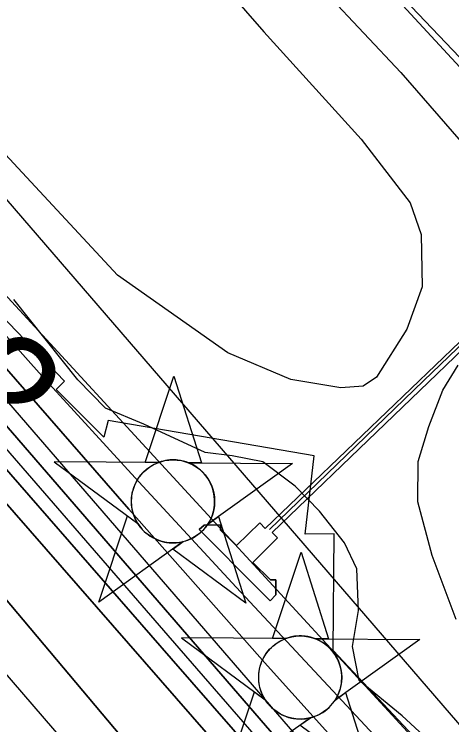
# Model space of a CAD drawing. Extents: x 3477039 to 3515015, y 546746 to 572297.
# Drawn here: x 3502388 to 3502710, y 562010 to 562533 of the extents above; entities that cross this region are included whole.
import ezdxf

# ---------------------------------------------------------------- set-up
doc = ezdxf.new("R2010")
doc.units = 0
for name, color, linetype in [('V-CHAN-DOCK', 7, 'Continuous'), ('V-CHAN-NAID', 7, 'Continuous'), ('V-FLOD-BASE', 7, 'Continuous'), ('V-LEVE-TOET', 7, 'Continuous'), ('V-RIVR-EDGE', 7, 'Continuous'), ('V-RIVR-IDEN', 7, 'Continuous'), ('V-RRAP-RVMT', 7, 'Continuous'), ('V-SITE-VEGE', 7, 'Continuous'), ('V-SURV-LINE', 7, 'Continuous'), ('V-TOPO-DPTH', 7, 'Continuous'), ('V-TOPO-MAJR', 7, 'Continuous'), ('V-TOPO-MINR', 7, 'Continuous'), ('V-TOPO-WATR', 7, 'Continuous'), ('V-UTIL-LINE', 7, 'Continuous')]:
    doc.layers.add(name, color=color, linetype=linetype)

msp = doc.modelspace()

# ---------------------------------------------------------------- linework, layer by layer
at = {"layer": 'V-CHAN-DOCK'}
for points in [[(3502563.323, 562129.862), (3502581.536, 562147.755), (3502577.708, 562151.738), (3502826.702, 562391.277), (3502822.776, 562394.838), (3502572.4590000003, 562154.774), (3502568.5, 562158.9), (3502551.502, 562142.17), (3502539.611, 562153.526), (3502539.558, 562157.415), (3502527.561, 562157.25), (3502523.844, 562153.954), (3502568.361, 562109.455), (3502576.219, 562101.632), (3502580.414, 562105.863), (3502580.2600000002, 562116.976), (3502576.453, 562116.922), (3502563.323, 562129.862)], [(3502563.323, 562129.862), (3502576.453, 562116.922), (3502580.2600000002, 562116.976), (3502580.414, 562105.863), (3502576.219, 562101.632), (3502568.361, 562109.455), (3502523.844, 562153.954), (3502527.561, 562157.25), (3502539.558, 562157.415), (3502539.611, 562153.526), (3502551.502, 562142.17)]]:
    msp.add_lwpolyline(points, dxfattribs=at)
at = {"layer": 'V-CHAN-NAID'}
for points in [[(3502493.8803796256, 562203.2013956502), (3502484.2933796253, 562203.2693956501), (3502505.4193796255, 562266.7533956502), (3502525.6433796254, 562202.9763956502), (3502516.0563796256, 562203.0443956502), (3502514.4793796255, 562203.6223956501), (3502512.3843796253, 562204.2423956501), (3502510.3443796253, 562204.6933956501), (3502508.3083796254, 562205.0013956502), (3502507.1413796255, 562205.1153956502), (3502505.6073796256, 562205.1963956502), (3502503.8853796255, 562205.1943956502), (3502502.5153796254, 562205.1243956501), (3502500.6093796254, 562204.9233956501), (3502499.2433796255, 562204.7043956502), (3502497.4593796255, 562204.3203956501), (3502495.9293796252, 562203.9003956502), (3502494.8973796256, 562203.5693956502)], [(3502493.8803796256, 562203.2013956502), (3502417.389379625, 562203.7433956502), (3502478.9543796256, 562158.3443956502), (3502477.8413796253, 562160.2533956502), (3502477.031379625, 562161.8813956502), (3502476.2063796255, 562163.8493956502), (3502475.5103796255, 562165.9033956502), (3502475.1453796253, 562167.2263956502), (3502474.784379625, 562168.8523956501), (3502474.5403796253, 562170.2973956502), (3502474.352379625, 562171.8953956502), (3502474.2433796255, 562173.6313956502), (3502474.2313796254, 562175.2123956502), (3502474.338379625, 562177.2863956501), (3502474.5213796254, 562178.9043956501), (3502474.9133796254, 562181.1073956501), (3502475.3943796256, 562183.0303956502), (3502475.997379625, 562184.9173956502), (3502476.6523796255, 562186.5963956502), (3502477.3793796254, 562188.1843956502), (3502478.193379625, 562189.7193956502), (3502479.2543796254, 562191.4563956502), (3502480.2853796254, 562192.9263956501), (3502481.2853796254, 562194.1953956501), (3502482.2873796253, 562195.3413956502), (3502483.5963796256, 562196.6783956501), (3502484.6473796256, 562197.6433956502), (3502486.3643796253, 562199.0403956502), (3502487.5763796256, 562199.9103956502), (3502489.2633796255, 562200.9803956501), (3502490.994379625, 562201.9253956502), (3502492.440379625, 562202.6093956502)], [(3502516.0563796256, 562203.0443956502), (3502592.548379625, 562202.5013956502), (3502530.3453796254, 562157.9793956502), (3502531.2563796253, 562159.4683956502), (3502532.2343796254, 562161.3153956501), (3502532.9493796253, 562162.9003956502), (3502533.6883796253, 562164.8553956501), (3502534.2333796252, 562166.6403956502), (3502534.6313796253, 562168.2793956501), (3502534.9923796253, 562170.2893956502), (3502535.1783796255, 562171.8623956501), (3502535.3023796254, 562174.0683956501), (3502535.2723796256, 562176.1303956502), (3502535.0843796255, 562178.3503956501), (3502534.818379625, 562180.1083956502), (3502534.3273796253, 562182.3403956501), (3502533.6873796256, 562184.4803956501), (3502532.9373796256, 562186.4623956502), (3502532.2893796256, 562187.9053956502), (3502531.2823796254, 562189.8213956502), (3502530.2203796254, 562191.5433956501), (3502529.0063796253, 562193.2453956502), (3502527.7453796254, 562194.7843956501), (3502526.4733796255, 562196.1503956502), (3502524.8413796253, 562197.6823956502), (3502523.0983796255, 562199.0943956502), (3502521.4153796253, 562200.2713956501), (3502519.528379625, 562201.4033956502), (3502518.0563796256, 562202.1643956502)], [(3502512.3143796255, 562145.0733956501), (3502450.1113796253, 562100.5513956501), (3502471.2373796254, 562164.0343956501), (3502478.9543796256, 562158.3443956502), (3502479.5893796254, 562157.3803956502), (3502480.9723796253, 562155.5213956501), (3502482.1853796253, 562154.1053956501), (3502483.6513796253, 562152.6023956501), (3502485.0403796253, 562151.3513956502), (3502486.494379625, 562150.1953956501), (3502487.8973796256, 562149.2083956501), (3502489.5753796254, 562148.1723956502), (3502491.2893796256, 562147.2613956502), (3502493.0803796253, 562146.4503956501), (3502494.5263796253, 562145.8943956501), (3502496.1543796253, 562145.3653956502), (3502498.3803796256, 562144.8013956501), (3502499.9123796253, 562144.5143956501), (3502501.9373796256, 562144.2573956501), (3502503.474379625, 562144.1533956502), (3502505.335379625, 562144.1313956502), (3502507.0243796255, 562144.2093956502), (3502508.7343796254, 562144.3853956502), (3502510.636379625, 562144.6963956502)], [(3502530.3453796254, 562157.9793956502), (3502538.1413796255, 562163.5603956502), (3502558.3653796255, 562099.7833956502), (3502504.5173796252, 562139.4933956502), (3502512.3143796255, 562145.0733956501), (3502513.980379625, 562145.5493956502), (3502515.5923796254, 562146.1093956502), (3502517.7503796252, 562147.0233956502), (3502519.4853796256, 562147.9073956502), (3502521.3513796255, 562149.0213956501), (3502523.0903796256, 562150.2333956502), (3502524.6423796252, 562151.4783956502), (3502525.9293796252, 562152.6463956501), (3502527.3133796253, 562154.0663956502), (3502528.5173796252, 562155.4683956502), (3502529.636379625, 562156.9403956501)], [(3502587.3460171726, 562073.802225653), (3502577.7590171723, 562073.8702256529), (3502598.8850171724, 562137.354225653), (3502619.1090171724, 562073.577225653), (3502609.5220171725, 562073.645225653), (3502607.9450171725, 562074.2232256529), (3502605.8500171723, 562074.8432256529), (3502603.8100171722, 562075.2942256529), (3502601.7740171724, 562075.6022256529), (3502600.6070171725, 562075.716225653), (3502599.0730171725, 562075.797225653), (3502597.3510171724, 562075.795225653), (3502595.9810171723, 562075.7252256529), (3502594.0750171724, 562075.5242256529), (3502592.7090171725, 562075.305225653), (3502590.9250171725, 562074.9212256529), (3502589.395017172, 562074.501225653), (3502588.3630171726, 562074.170225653)], [(3502587.3460171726, 562073.802225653), (3502510.8550171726, 562074.344225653), (3502572.4200171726, 562028.9452256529), (3502571.307017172, 562030.854225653), (3502570.4970171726, 562032.4822256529), (3502569.6720171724, 562034.4502256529), (3502568.9760171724, 562036.5042256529), (3502568.611017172, 562037.827225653), (3502568.250017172, 562039.4532256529), (3502568.0060171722, 562040.898225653), (3502567.8180171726, 562042.496225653), (3502567.7090171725, 562044.2322256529), (3502567.6970171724, 562045.8132256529), (3502567.804017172, 562047.8872256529), (3502567.9870171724, 562049.505225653), (3502568.3790171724, 562051.7082256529), (3502568.8600171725, 562053.631225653), (3502569.463017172, 562055.518225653), (3502570.1180171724, 562057.197225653), (3502570.8450171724, 562058.785225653), (3502571.6590171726, 562060.3202256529), (3502572.7200171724, 562062.057225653), (3502573.7510171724, 562063.527225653), (3502574.7510171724, 562064.7962256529), (3502575.753017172, 562065.942225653), (3502577.0620171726, 562067.2792256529), (3502578.1130171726, 562068.2442256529), (3502579.8300171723, 562069.641225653), (3502581.0420171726, 562070.511225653), (3502582.7290171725, 562071.581225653), (3502584.4600171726, 562072.5262256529), (3502585.9060171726, 562073.2102256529)], [(3502609.5220171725, 562073.645225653), (3502686.0140171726, 562073.1022256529), (3502623.8110171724, 562028.5802256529), (3502624.7220171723, 562030.069225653), (3502625.7000171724, 562031.9162256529), (3502626.415017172, 562033.501225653), (3502627.1540171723, 562035.456225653), (3502627.699017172, 562037.241225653), (3502628.0970171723, 562038.880225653), (3502628.4580171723, 562040.890225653), (3502628.6440171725, 562042.4632256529), (3502628.7680171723, 562044.6692256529), (3502628.7380171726, 562046.731225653), (3502628.5500171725, 562048.9512256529), (3502628.2840171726, 562050.709225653), (3502627.7930171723, 562052.9412256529), (3502627.1530171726, 562055.081225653), (3502626.4030171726, 562057.0632256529), (3502625.7550171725, 562058.506225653), (3502624.7480171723, 562060.422225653), (3502623.6860171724, 562062.1442256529), (3502622.4720171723, 562063.846225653), (3502621.2110171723, 562065.385225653), (3502619.9390171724, 562066.751225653), (3502618.307017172, 562068.283225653), (3502616.5640171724, 562069.6952256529), (3502614.8810171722, 562070.8722256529), (3502612.9940171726, 562072.0042256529), (3502611.5220171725, 562072.765225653)], [(3502605.7800171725, 562015.6742256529), (3502543.5770171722, 561971.152225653), (3502564.7030171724, 562034.635225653), (3502572.4200171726, 562028.9452256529), (3502573.0550171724, 562027.981225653), (3502574.4380171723, 562026.1222256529), (3502575.6510171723, 562024.706225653), (3502577.1170171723, 562023.2032256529), (3502578.5060171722, 562021.952225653), (3502579.9600171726, 562020.7962256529), (3502581.3630171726, 562019.809225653), (3502583.0410171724, 562018.773225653), (3502584.7550171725, 562017.8622256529), (3502586.5460171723, 562017.0512256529), (3502587.9920171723, 562016.4952256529), (3502589.6200171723, 562015.966225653), (3502591.8460171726, 562015.402225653), (3502593.378017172, 562015.1152256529), (3502595.4030171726, 562014.858225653), (3502596.9400171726, 562014.7542256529), (3502598.8010171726, 562014.7322256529), (3502600.4900171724, 562014.810225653), (3502602.2000171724, 562014.986225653), (3502604.1020171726, 562015.297225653)], [(3502623.8110171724, 562028.5802256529), (3502631.6070171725, 562034.1612256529), (3502651.8310171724, 561970.3842256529), (3502597.983017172, 562010.094225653), (3502605.7800171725, 562015.6742256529), (3502607.446017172, 562016.150225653), (3502609.0580171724, 562016.7102256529), (3502611.216017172, 562017.6242256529), (3502612.9510171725, 562018.508225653), (3502614.8170171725, 562019.6222256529), (3502616.5560171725, 562020.834225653), (3502618.108017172, 562022.079225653), (3502619.395017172, 562023.2472256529), (3502620.7790171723, 562024.667225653), (3502621.983017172, 562026.069225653), (3502623.1020171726, 562027.5412256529)]]:
    msp.add_lwpolyline(points, close=True, dxfattribs=at)
for centre in [(3502504.766496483, 562174.6670573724), (3502598.232353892, 562045.2684096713)]:
    msp.add_circle(centre, 30.540600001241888, dxfattribs=at)
at = {"layer": 'V-FLOD-BASE'}
msp.add_lwpolyline([(3502818.025, 562399.759), (3502809.437, 562401.107), (3502805.151, 562402.393), (3502797.852, 562408.025), (3502780.305, 562428.55), (3502720.3680000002, 562495.755), (3502674.919, 562543.707), (3502631.921, 562591.012), (3502578.028, 562650.758), (3502529.523, 562699.984), (3502476.2090000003, 562757.262), (3502414.436, 562825.108), (3502379.302, 562863.085), (3502350.221, 562894.216), (3502316.906, 562930.324), (3502276.341, 562975.751), (3502243.024, 563011.857), (3502210.313, 563047.343), (3502177.588, 563081.598)], dxfattribs=at)
at = {"layer": 'V-LEVE-TOET'}
msp.add_lwpolyline([(3502113.023, 563087.027), (3502148.157, 563049.051), (3502202.085, 562991.762), (3502253.577, 562936.35), (3502303.792, 562877.269), (3502326.853, 562855.439), (3502357.171, 562824.906), (3502373.566, 562809.929), (3502389.292, 562791.2710000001), (3502430.498, 562747.682), (3502468.024, 562704.754), (3502517.1350000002, 562654.907), (3502562.565, 562605.727), (3502617.714, 562547.805), (3502672.2460000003, 562489.894), (3502721.267, 562433.287)], dxfattribs=at)
at = {"layer": 'V-RIVR-EDGE'}
msp.add_lwpolyline([(3502698.2880119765, 561993.8232665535), (3502673.223929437, 562017.1688711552), (3502641.425950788, 562042.9820349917), (3502636.5862829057, 562068.1158116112), (3502640.9404949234, 562094.4523085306), (3502639.7908027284, 562125.0915044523), (3502630.6469207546, 562144.108653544), (3502612.322794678, 562167.4375921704), (3502594.5992712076, 562185.8632291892), (3502570.7469994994, 562203.6912937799), (3502548.0868424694, 562208.0364152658), (3502528.485756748, 562210.5357913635), (3502483.1957444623, 562231.4805006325), (3502455.039258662, 562243.1919376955), (3502434.870902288, 562264.0745283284), (3502387.8366555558, 562323.0126283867)], dxfattribs=at)
at = {"layer": 'V-RRAP-RVMT'}
msp.add_lwpolyline([(3502729.3270000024, 561951.1440000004), (3502622.4910000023, 562064.9570000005), (3502623.2590000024, 562150.8120000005), (3502601.8560000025, 562150.5590000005), (3502608.3810000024, 562208.0400000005), (3502457.0060000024, 562234.0500000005), (3502453.8730000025, 562221.7840000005), (3502418.7810000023, 562256.8760000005), (3502424.917000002, 562263.0120000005), (3502319.8210000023, 562372.3170000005), (3502315.1290000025, 562367.9860000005), (3502212.2030000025, 562482.7020000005), (3502208.2340000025, 562479.4530000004), (3502114.3760000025, 562573.5530000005), (3502127.4900000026, 562586.9070000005), (3502023.2950000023, 562685.0890000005), (3502038.0930000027, 562699.8870000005), (3501925.4270000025, 562812.1900000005), (3501915.7430000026, 562802.8660000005), (3501821.1020000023, 562893.7780000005)], dxfattribs=at)
at = {"layer": 'V-SITE-VEGE'}
for points in [[(3501704.044, 563487.608), (3502051.139, 563105.924), (3502333.615, 562792.0480000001), (3502571.597, 562519.75), (3502642.894, 562440.928), (3502679.123, 562393.998), (3502686.9960000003, 562370.676), (3502687.8370000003, 562332.425), (3502676.483, 562301.1730000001), (3502654.15, 562265.9720000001), (3502644.4960000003, 562259.277), (3502628.095, 562258.134), (3502591.305, 562264.104), (3502545.143, 562283.855), (3502463.989, 562340.961), (3502235.2090000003, 562587.186), (3502150.3340000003, 562671.656), (3502037.102, 562779.729), (3501901.2600000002, 562931.8150000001), (3501791.059, 563061.698)], [(3502712.919, 562087.925), (3502695.1180000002, 562134.885), (3502684.591, 562174.371), (3502684.9930000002, 562203.87), (3502692.722, 562229.585), (3502702.9250000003, 562256.492), (3502714.238, 562274.778)]]:
    msp.add_lwpolyline(points, dxfattribs=at)
at = {"layer": 'V-SURV-LINE'}
msp.add_lwpolyline([(3502811.569223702, 562389.8322993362), (3501130.8226977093, 564207.8495228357)], dxfattribs=at)
at = {"layer": 'V-TOPO-DPTH'}
for points in [[(3502677.0852195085, 561939.7311421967), (3502574.124799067, 562053.8412030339), (3502472.2615868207, 562168.9558093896), (3502165.7072339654, 562520.4996612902), (3502142.514753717, 562547.0381916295), (3502119.284319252, 562573.5433848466), (3502095.9969534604, 562599.9985723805), (3502072.6716334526, 562626.420422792), (3502042.0086369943, 562661.0788904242), (3502003.231628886, 562704.7226639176), (3501964.3323272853, 562748.2566984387), (3501925.2495854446, 562791.6261245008), (3501886.0445501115, 562834.8858115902), (3501564.9828046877, 563187.6529375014)], [(3501564.9828046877, 563187.6529375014), (3501886.0445501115, 562834.8858115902), (3501925.2495854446, 562791.6261245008), (3501964.3323272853, 562748.2566984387), (3502003.231628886, 562704.7226639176), (3502042.0086369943, 562661.0788904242), (3502072.6716334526, 562626.420422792), (3502095.9969534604, 562599.9985723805), (3502119.284319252, 562573.5433848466), (3502142.514753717, 562547.0381916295), (3502165.7072339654, 562520.4996612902), (3502472.2615868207, 562168.9558093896), (3502574.124799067, 562053.8412030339), (3502677.0852195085, 561939.7311421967)], [(3503117.398929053, 561526.6726917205), (3502205.3312976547, 562517.649928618), (3502194.010043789, 562530.0290654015), (3502182.7413773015, 562542.4555872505), (3502171.5515918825, 562554.9531866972), (3502160.414393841, 562567.4981712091), (3502140.0253967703, 562590.6113456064), (3502137.3164864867, 562593.6839180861), (3502136.4138636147, 562594.7084149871), (3502131.1971366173, 562600.6308162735), (3502127.6876623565, 562604.6178429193), (3502124.180055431, 562608.6065105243), (3502120.675249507, 562612.5976395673), (3502117.1723109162, 562616.5904095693), (3502085.706474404, 562652.4816581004), (3502066.565688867, 562674.5011034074), (3502047.549777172, 562696.6269582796), (3502028.7211762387, 562718.9124274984), (3502010.017449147, 562741.3043062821), (3501781.0387844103, 563017.7967346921)], [(3501683.519331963, 562979.9614831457), (3502070.4471600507, 562555.2621636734), (3502077.7893335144, 562547.1486245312), (3502085.0948777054, 562539.002457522), (3502092.3454779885, 562530.807348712), (3502099.559449, 562522.5796120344), (3502294.1831192, 562299.0944275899), (3502398.7321660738, 562179.1439172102), (3502503.3488336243, 562059.2524627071), (3502608.0669321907, 561939.44959202)], [(3501683.519331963, 562979.9614831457), (3502070.4471600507, 562555.2621636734), (3502077.7893335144, 562547.1486245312), (3502085.0948777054, 562539.002457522), (3502092.3454779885, 562530.807348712), (3502099.559449, 562522.5796120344), (3502294.1831192, 562299.0944275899), (3502398.7321660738, 562179.1439172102), (3502503.3488336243, 562059.2524627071), (3502608.0669321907, 561939.44959202)], [(3502783.676064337, 561766.1251625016), (3502130.326998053, 562521.4950812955), (3502115.700444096, 562538.3200587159), (3502101.0178820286, 562555.0957675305), (3502086.251307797, 562571.7975734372), (3502071.4287254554, 562588.4501107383), (3501943.476580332, 562731.4745366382), (3501869.2328971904, 562813.9374918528), (3501794.64379704, 562896.0848123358)], [(3501794.64379704, 562896.0848123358), (3501869.2328971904, 562813.9374918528), (3501943.476580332, 562731.4745366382), (3502071.4287254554, 562588.4501107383), (3502086.251307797, 562571.7975734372), (3502101.0178820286, 562555.0957675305), (3502115.700444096, 562538.3200587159), (3502130.326998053, 562521.4950812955), (3502783.676064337, 561766.1251625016)], [(3502999.581489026, 561465.6362917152), (3502219.8582718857, 562359.0881236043), (3502195.415857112, 562387.0622664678), (3502170.951427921, 562415.0171206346), (3502146.4539771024, 562442.9430417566), (3502121.934511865, 562470.8496741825), (3502075.747278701, 562523.3546962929), (3502074.2983366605, 562524.9884005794), (3502071.3697388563, 562528.2280443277), (3502069.8900830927, 562529.8339837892), (3501863.603570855, 562751.9088310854), (3501796.046891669, 562824.3405787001)], [(3501796.046891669, 562824.3405787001), (3501863.603570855, 562751.9088310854), (3502069.8900830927, 562529.8339837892), (3502071.3697388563, 562528.2280443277), (3502074.2983366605, 562524.9884005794), (3502075.747278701, 562523.3546962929), (3502121.934511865, 562470.8496741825), (3502146.4539771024, 562442.9430417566), (3502170.951427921, 562415.0171206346), (3502195.415857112, 562387.0622664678), (3502219.8582718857, 562359.0881236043), (3502999.581489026, 561465.6362917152)], [(3502846.6084216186, 561549.913138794), (3502090.9509732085, 562448.74129773), (3502068.96841611, 562474.6344015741), (3502046.8210848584, 562500.3843974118), (3502024.426592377, 562525.9197312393), (3502001.867325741, 562551.3119570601), (3501957.6462482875, 562600.6057229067), (3501912.5804145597, 562650.2838435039), (3501867.151456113, 562699.623881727), (3501821.177810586, 562748.4567963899)], [(3501821.177810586, 562748.4567963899), (3501867.151456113, 562699.623881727), (3501912.5804145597, 562650.2838435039), (3501957.6462482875, 562600.6057229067), (3502001.867325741, 562551.3119570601), (3502024.426592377, 562525.9197312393), (3502046.8210848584, 562500.3843974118), (3502068.96841611, 562474.6344015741), (3502090.9509732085, 562448.74129773), (3502846.6084216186, 561549.913138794)]]:
    msp.add_lwpolyline(points, dxfattribs=at)
at = {"layer": 'V-TOPO-MAJR'}
msp.add_lwpolyline([(3502431.52854281, 561990.2492757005), (3502327.9799218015, 562110.3480400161), (3502224.5940758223, 562230.5874372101), (3502035.308273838, 562451.1834623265), (3502026.645452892, 562461.1932803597), (3502017.926696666, 562471.1537168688), (3502009.124037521, 562481.0400810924), (3502000.2654430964, 562490.8770637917), (3501667.4845288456, 562857.2849935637)], dxfattribs=at)
at = {"layer": 'V-TOPO-MINR'}
for points in [[(3503062.926830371, 561607.7916092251), (3502208.189371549, 562598.461860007), (3502193.24463416, 562615.8045644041), (3502178.313926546, 562633.1593241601), (3502163.4042635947, 562650.5321669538), (3502148.50863042, 562667.9170651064), (3502073.9937963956, 562754.9910914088), (3502021.7519152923, 562815.8360769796), (3501969.3775664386, 562876.5664423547), (3501916.804515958, 562937.1248774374), (3501864.0989977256, 562997.5686923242), (3501636.62624115, 563257.5781494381)], [(3503095.5364304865, 561527.914283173), (3502551.145637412, 562111.6170548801), (3502479.5340935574, 562189.1004166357), (3502408.394918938, 562267.0111852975), (3502337.9642981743, 562345.5630643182), (3502268.0060466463, 562424.5423502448), (3502170.314038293, 562535.8430944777), (3502149.5483163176, 562559.4857462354), (3502128.7721692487, 562583.1192271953), (3502107.9803845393, 562606.7389519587), (3502087.178174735, 562630.349505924), (3502066.3430921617, 562653.9309346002), (3502045.4746046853, 562677.4827006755), (3502024.556009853, 562700.9899728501), (3502003.604010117, 562724.4675824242), (3501547.295685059, 563234.6859043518)], [(3503117.398929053, 561526.6726917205), (3502205.3312976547, 562517.649928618), (3502194.010043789, 562530.0290654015), (3502182.7413773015, 562542.4555872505), (3502171.5515918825, 562554.9531866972), (3502160.414393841, 562567.4981712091), (3502140.0253967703, 562590.6113456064), (3502137.3164864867, 562593.6839180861), (3502136.4138636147, 562594.7084149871), (3502131.1971366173, 562600.6308162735), (3502127.6876623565, 562604.6178429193), (3502124.180055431, 562608.6065105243), (3502120.675249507, 562612.5976395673), (3502117.1723109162, 562616.5904095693), (3502085.706474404, 562652.4816581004), (3502066.565688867, 562674.5011034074), (3502047.549777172, 562696.6269582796), (3502028.7211762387, 562718.9124274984), (3502010.017449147, 562741.3043062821), (3501781.0387844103, 563017.7967346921)], [(3502608.0669321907, 561939.44959202), (3502503.3488336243, 562059.2524627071), (3502398.7321660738, 562179.1439172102), (3502294.1831192, 562299.0944275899), (3502099.559449, 562522.5796120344), (3502092.3454779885, 562530.807348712), (3502085.0948777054, 562539.002457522), (3502077.7893335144, 562547.1486245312), (3502070.4471600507, 562555.2621636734), (3501683.519331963, 562979.9614831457)], [(3502783.676064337, 561766.1251625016), (3502130.326998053, 562521.4950812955), (3502115.700444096, 562538.3200587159), (3502101.0178820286, 562555.0957675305), (3502086.251307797, 562571.7975734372), (3502071.4287254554, 562588.4501107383), (3501943.476580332, 562731.4745366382), (3501869.2328971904, 562813.9374918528), (3501794.64379704, 562896.0848123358)], [(3503009.979783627, 561522.886786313), (3502147.3018812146, 562520.9121693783), (3502128.58848703, 562542.4745023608), (3502109.8180038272, 562563.9868217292), (3502090.9618870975, 562585.424120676), (3502072.048681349, 562606.8114060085), (3501995.67368459, 562692.8309685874), (3501938.346583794, 562757.0243527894), (3501880.774730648, 562820.9961928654), (3501822.8357489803, 562884.6357167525)], [(3502592.085689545, 561971.4025678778), (3502501.194805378, 562076.0185689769), (3502114.3520344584, 562522.061857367), (3502103.5713265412, 562534.4184921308), (3502092.7422676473, 562546.7323522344), (3502081.8406822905, 562558.9820503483), (3502070.8907459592, 562571.1889738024), (3501815.940745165, 562853.7229464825)], [(3502999.581489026, 561465.6362917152), (3502219.8582718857, 562359.0881236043), (3502195.415857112, 562387.0622664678), (3502170.951427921, 562415.0171206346), (3502146.4539771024, 562442.9430417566), (3502121.934511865, 562470.8496741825), (3502075.747278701, 562523.3546962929), (3502074.2983366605, 562524.9884005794), (3502071.3697388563, 562528.2280443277), (3502069.8900830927, 562529.8339837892), (3501863.603570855, 562751.9088310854), (3501796.046891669, 562824.3405787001)], [(3502846.6084216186, 561549.913138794), (3502090.9509732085, 562448.74129773), (3502068.96841611, 562474.6344015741), (3502046.8210848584, 562500.3843974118), (3502024.426592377, 562525.9197312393), (3502001.867325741, 562551.3119570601), (3501957.6462482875, 562600.6057229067), (3501912.5804145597, 562650.2838435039), (3501867.151456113, 562699.623881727), (3501821.177810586, 562748.4567963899)]]:
    msp.add_lwpolyline(points, dxfattribs=at)
at = {"layer": 'V-TOPO-WATR'}
msp.add_lwpolyline([(3502677.0852195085, 561939.7311421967), (3502574.124799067, 562053.8412030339), (3502472.2615868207, 562168.9558093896), (3502165.7072339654, 562520.4996612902), (3502142.514753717, 562547.0381916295), (3502119.284319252, 562573.5433848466), (3502095.9969534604, 562599.9985723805), (3502072.6716334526, 562626.420422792), (3502042.0086369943, 562661.0788904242), (3502003.231628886, 562704.7226639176), (3501964.3323272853, 562748.2566984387), (3501925.2495854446, 562791.6261245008), (3501886.0445501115, 562834.8858115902), (3501564.9828046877, 563187.6529375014)], dxfattribs=at)
at = {"layer": 'V-UTIL-LINE'}
msp.add_lwpolyline([(3503254.365, 563136.38), (3503213.481, 563048.547), (3503188.08, 562993.081), (3503146.987, 562903.039), (3503113.3710000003, 562829.925), (3503073.765, 562742.763), (3503027.424, 562640.104), (3503000.901, 562582.117), (3503004.735, 562570.831), (3502831.345, 562400.206), (3502688.857, 562263.27), (3502575.683, 562154.046)], dxfattribs=at)

# ---------------------------------------------------------------- texts
at = {"layer": 'V-RIVR-IDEN'}
msp.add_text('2012', height=83.00000000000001, rotation=314.21318105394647, dxfattribs=at).set_placement((3502199.150996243, 562383.3436103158))

doc.saveas('drawing.dxf')
